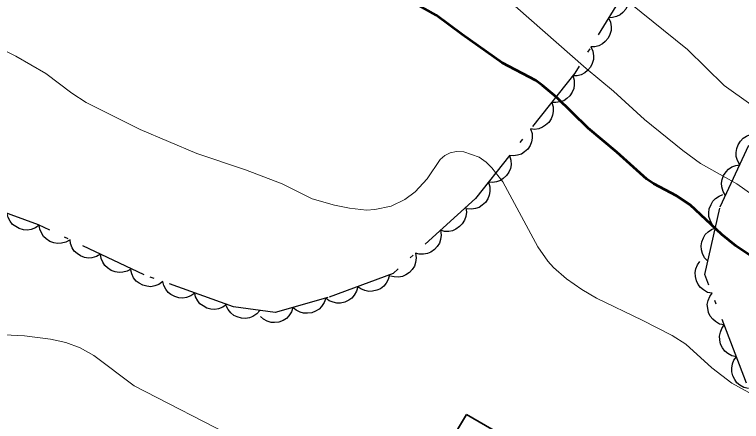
# Model space of a CAD drawing. Extents: x 356765 to 358572, y 5103174 to 5104650.
# Drawn here: x 357745.32 to 357777.43, y 5103497.3 to 5103515.26 of the extents above; entities that cross this region are included whole.
import ezdxf

# ---------------------------------------------------------------- set-up
doc = ezdxf.new("R2010")
doc.units = 0
doc.header["$LTSCALE"] = 0.6
doc.linetypes.add('DOT_DASHED', pattern=[7.7, 5, -1.2, 0.3, -1.2])
for name, color, linetype, lineweight in [('1', 7, 'Continuous', 53), ('2', 7, 'Continuous', 13), ('31', 7, 'Continuous', 70), ('44', 7, 'Continuous', 25)]:
    doc.layers.add(name, color=color, linetype=linetype, lineweight=lineweight)

msp = doc.modelspace()

# ---------------------------------------------------------------- linework, layer by layer
at = {"layer": '1'}
msp.add_lwpolyline([(357777.81, 5103504.62), (357777.18, 5103505.05), (357776.57, 5103505.55), (357775.17, 5103506.86), (357774.56, 5103507.26), (357773.56, 5103507.79), (357773.25, 5103508), (357771.92, 5103509.19), (357770.66, 5103510.24), (357769.26, 5103511.61), (357768.64, 5103512.13), (357768.34, 5103512.34), (357766.86, 5103513.13), (357765.09, 5103514.37), (357763.95, 5103515.23), (357762.94, 5103515.78)], dxfattribs=at)
at = {"layer": '2'}
for points in [[(357777.84, 5103511.29), (357776.67, 5103512.13), (357775.04, 5103513.71), (357772.47, 5103515.78), (357771.32, 5103516.58), (357769.71, 5103517.59), (357768.61, 5103518.48), (357767.03, 5103519.61), (357765.87, 5103520.53), (357765.2, 5103520.97), (357763.95, 5103521.62), (357761.32, 5103522.88), (357758.29, 5103524.12), (357756.2, 5103524.78), (357751.96, 5103526.3), (357750.56, 5103526.58), (357749.87, 5103526.67), (357749.18, 5103526.69), (357747.58, 5103526.48), (357746.83, 5103526.49), (357746.11, 5103526.61), (357745.14, 5103526.92)], [(357779.85, 5103505.94), (357777.23, 5103507.79), (357775.62, 5103508.69), (357774.84, 5103509.26), (357773.14, 5103510.63), (357771.78, 5103511.88), (357770.57, 5103512.88), (357766.23, 5103516.7), (357764.79, 5103517.8), (357762.08, 5103519.63), (357760.44, 5103520.51), (357757.66, 5103521.55), (357755.21, 5103522.61), (357753.76, 5103523.12), (357753.08, 5103523.47), (357751.77, 5103524.36), (357751.13, 5103524.62), (357750.1, 5103524.68), (357748.13, 5103524.34), (357746.71, 5103524.3), (357745.95, 5103524.37), (357741.61, 5103524.99)], [(357779.55, 5103497.59), (357777, 5103499), (357776.12, 5103499.67), (357774.97, 5103500.72), (357774.37, 5103501.09), (357773.05, 5103501.78), (357771.02, 5103502.75), (357770.38, 5103503.12), (357769.7, 5103503.59), (357769.12, 5103504.09), (357768.87, 5103504.38), (357768.44, 5103505.01), (357766.89, 5103507.87), (357766.41, 5103508.49), (357766.15, 5103508.75), (357765.85, 5103508.96), (357765.16, 5103509.2), (357764.84, 5103509.21), (357764.56, 5103509.15), (357764.32, 5103509.03), (357764.12, 5103508.86), (357763.54, 5103508.01), (357763.02, 5103507.43), (357762.56, 5103507.09), (357761.95, 5103506.8), (357761.24, 5103506.65), (357760.87, 5103506.63), (357760.12, 5103506.71), (357759.45, 5103506.84), (357758.47, 5103507.13), (357757.14, 5103507.78), (357755.52, 5103508.4), (357753.37, 5103509.13), (357750.87, 5103510.18), (357748.48, 5103511.38), (357747.85, 5103511.79), (357746.7, 5103512.65), (357745.38, 5103513.42), (357743.8, 5103514.18)], [(357755.18, 5103496.53), (357750.6, 5103498.88), (357748.82, 5103500.22), (357748.22, 5103500.55), (357747.58, 5103500.79), (357746.91, 5103500.94), (357745.76, 5103501.08), (357743.97, 5103501.17)]]:
    msp.add_lwpolyline(points, dxfattribs=at)
at = {"layer": '31', "lineweight": 35}
msp.add_lwpolyline([(357765.29, 5103497.61), (357769.2, 5103495.34), (357765.93, 5103489.55), (357761.82, 5103491.86), (357765.29, 5103497.61)], close=True, dxfattribs=at)
at = {"layer": '44', "linetype": 'DOT_DASHED'}
for points in [[(357775.07, 5103520.87), (357770.07, 5103512.67), (357765.68, 5103507.14), (357762.04, 5103503.83), (357759.16, 5103502.77), (357756.83, 5103502.11), (357754.99, 5103502.36), (357751.05, 5103503.77), (357746.38, 5103505.98), (357742.45, 5103507.39)], [(357777.65, 5103499), (357775.81, 5103503.79), (357776.49, 5103506.77), (357778.92, 5103511.96)]]:
    msp.add_lwpolyline(points, dxfattribs=at)
at = {"layer": '44'}
for points in [[(357772.34, 5103516.39), (357772.42, 5103516.2), (357772.45, 5103516), (357772.45, 5103515.83), (357772.4, 5103515.66), (357772.32, 5103515.5), (357772.19, 5103515.35), (357772.07, 5103515.24), (357771.91, 5103515.17), (357771.74, 5103515.12), (357771.56, 5103515.11)], [(357771.56, 5103515.11), (357771.64, 5103514.92), (357771.67, 5103514.71), (357771.67, 5103514.55), (357771.62, 5103514.38), (357771.54, 5103514.22), (357771.41, 5103514.07), (357771.29, 5103513.96), (357771.13, 5103513.88), (357770.95, 5103513.83), (357770.77, 5103513.83)], [(357770.77, 5103513.83), (357770.86, 5103513.64), (357770.89, 5103513.43), (357770.89, 5103513.27), (357770.84, 5103513.1), (357770.76, 5103512.94), (357770.63, 5103512.79), (357770.51, 5103512.68), (357770.35, 5103512.6), (357770.17, 5103512.55), (357769.99, 5103512.55)], [(357769.98, 5103512.56), (357770.04, 5103512.36), (357770.04, 5103512.15), (357770.02, 5103511.99), (357769.95, 5103511.83), (357769.85, 5103511.67), (357769.71, 5103511.55), (357769.58, 5103511.45), (357769.41, 5103511.4), (357769.23, 5103511.37), (357769.05, 5103511.38)], [(357769.05, 5103511.38), (357769.11, 5103511.18), (357769.11, 5103510.98), (357769.09, 5103510.81), (357769.02, 5103510.65), (357768.92, 5103510.5), (357768.78, 5103510.37), (357768.64, 5103510.28), (357768.48, 5103510.22), (357768.29, 5103510.19), (357768.11, 5103510.21)], [(357768.11, 5103510.21), (357768.18, 5103510.01), (357768.18, 5103509.8), (357768.16, 5103509.64), (357768.09, 5103509.48), (357767.99, 5103509.32), (357767.84, 5103509.2), (357767.71, 5103509.1), (357767.54, 5103509.05), (357767.36, 5103509.02), (357767.18, 5103509.03)], [(357777.36, 5103508.63), (357777.25, 5103508.81), (357777.2, 5103509), (357777.19, 5103509.17), (357777.22, 5103509.34), (357777.28, 5103509.51), (357777.39, 5103509.67), (357777.5, 5103509.8), (357777.65, 5103509.89), (357777.82, 5103509.96), (357778, 5103509.99)], [(357767.18, 5103509.03), (357767.24, 5103508.83), (357767.25, 5103508.63), (357767.23, 5103508.46), (357767.16, 5103508.3), (357767.05, 5103508.15), (357766.91, 5103508.02), (357766.78, 5103507.93), (357766.61, 5103507.87), (357766.43, 5103507.84), (357766.25, 5103507.86)], [(357776.72, 5103507.27), (357776.62, 5103507.45), (357776.57, 5103507.65), (357776.55, 5103507.81), (357776.58, 5103507.98), (357776.64, 5103508.16), (357776.75, 5103508.31), (357776.86, 5103508.44), (357777.01, 5103508.53), (357777.18, 5103508.6), (357777.36, 5103508.63)], [(357766.25, 5103507.86), (357766.31, 5103507.66), (357766.31, 5103507.45), (357766.29, 5103507.29), (357766.22, 5103507.13), (357766.12, 5103506.97), (357765.98, 5103506.85), (357765.85, 5103506.75), (357765.68, 5103506.7), (357765.5, 5103506.67), (357765.32, 5103506.68)], [(357776.28, 5103505.84), (357776.14, 5103506), (357776.05, 5103506.18), (357775.99, 5103506.34), (357775.99, 5103506.51), (357776.01, 5103506.69), (357776.09, 5103506.87), (357776.16, 5103507.02), (357776.29, 5103507.14), (357776.44, 5103507.24), (357776.61, 5103507.31)], [(357765.25, 5103506.75), (357765.28, 5103506.54), (357765.25, 5103506.34), (357765.2, 5103506.18), (357765.1, 5103506.03), (357764.98, 5103505.9), (357764.82, 5103505.79), (357764.67, 5103505.72), (357764.5, 5103505.69), (357764.31, 5103505.69), (357764.14, 5103505.74)], [(357746.41, 5103505.97), (357746.24, 5103505.85), (357746.05, 5103505.78), (357745.89, 5103505.75), (357745.71, 5103505.76), (357745.53, 5103505.81), (357745.37, 5103505.9), (357745.23, 5103506), (357745.13, 5103506.14), (357745.04, 5103506.3), (357745, 5103506.48)], [(357747.77, 5103505.32), (357747.59, 5103505.22), (357747.39, 5103505.17), (357747.22, 5103505.15), (357747.05, 5103505.18), (357746.88, 5103505.25), (357746.72, 5103505.36), (357746.6, 5103505.47), (357746.51, 5103505.62), (357746.44, 5103505.79), (357746.41, 5103505.97)], [(357764.14, 5103505.74), (357764.17, 5103505.53), (357764.14, 5103505.33), (357764.09, 5103505.17), (357763.99, 5103505.02), (357763.87, 5103504.89), (357763.71, 5103504.78), (357763.56, 5103504.71), (357763.39, 5103504.68), (357763.2, 5103504.69), (357763.03, 5103504.73)], [(357775.95, 5103504.38), (357775.8, 5103504.53), (357775.71, 5103504.72), (357775.66, 5103504.87), (357775.65, 5103505.05), (357775.68, 5103505.23), (357775.75, 5103505.41), (357775.83, 5103505.55), (357775.96, 5103505.67), (357776.11, 5103505.78), (357776.28, 5103505.84)], [(357749.12, 5103504.68), (357748.94, 5103504.58), (357748.74, 5103504.53), (357748.58, 5103504.51), (357748.41, 5103504.54), (357748.23, 5103504.61), (357748.08, 5103504.72), (357747.95, 5103504.82), (357747.86, 5103504.97), (357747.79, 5103505.15), (357747.77, 5103505.32)], [(357750.48, 5103504.04), (357750.3, 5103503.93), (357750.1, 5103503.89), (357749.94, 5103503.87), (357749.76, 5103503.9), (357749.59, 5103503.97), (357749.43, 5103504.08), (357749.31, 5103504.18), (357749.22, 5103504.33), (357749.15, 5103504.5), (357749.12, 5103504.68)], [(357763.03, 5103504.73), (357763.06, 5103504.52), (357763.03, 5103504.32), (357762.98, 5103504.16), (357762.88, 5103504.01), (357762.76, 5103503.88), (357762.6, 5103503.77), (357762.45, 5103503.7), (357762.28, 5103503.67), (357762.09, 5103503.68), (357761.92, 5103503.72)], [(357776.13, 5103502.96), (357775.93, 5103503), (357775.75, 5103503.11), (357775.62, 5103503.21), (357775.52, 5103503.35), (357775.44, 5103503.51), (357775.4, 5103503.7), (357775.38, 5103503.87), (357775.42, 5103504.04), (357775.49, 5103504.21), (357775.59, 5103504.36)], [(357751.87, 5103503.48), (357751.7, 5103503.35), (357751.51, 5103503.29), (357751.34, 5103503.25), (357751.17, 5103503.27), (357750.99, 5103503.32), (357750.82, 5103503.41), (357750.69, 5103503.5), (357750.58, 5103503.64), (357750.5, 5103503.81), (357750.45, 5103503.98)], [(357761.88, 5103503.77), (357761.83, 5103503.57), (357761.73, 5103503.4), (357761.63, 5103503.27), (357761.48, 5103503.16), (357761.32, 5103503.09), (357761.13, 5103503.05), (357760.97, 5103503.04), (357760.79, 5103503.08), (357760.62, 5103503.15), (357760.48, 5103503.25)], [(357753.28, 5103502.97), (357753.11, 5103502.85), (357752.92, 5103502.78), (357752.76, 5103502.75), (357752.58, 5103502.76), (357752.4, 5103502.81), (357752.23, 5103502.9), (357752.1, 5103503), (357752, 5103503.14), (357751.91, 5103503.3), (357751.87, 5103503.48)], [(357760.48, 5103503.25), (357760.43, 5103503.05), (357760.32, 5103502.88), (357760.22, 5103502.75), (357760.08, 5103502.65), (357759.91, 5103502.57), (357759.72, 5103502.53), (357759.56, 5103502.52), (357759.39, 5103502.56), (357759.22, 5103502.63), (357759.07, 5103502.74)], [(357754.69, 5103502.47), (357754.52, 5103502.34), (357754.33, 5103502.28), (357754.17, 5103502.24), (357753.99, 5103502.26), (357753.81, 5103502.3), (357753.65, 5103502.4), (357753.51, 5103502.49), (357753.41, 5103502.63), (357753.32, 5103502.8), (357753.28, 5103502.97)], [(357759.07, 5103502.74), (357759, 5103502.55), (357758.88, 5103502.38), (357758.77, 5103502.26), (357758.62, 5103502.17), (357758.45, 5103502.1), (357758.26, 5103502.08), (357758.09, 5103502.08), (357757.93, 5103502.13), (357757.76, 5103502.22), (357757.62, 5103502.33)], [(357776.67, 5103501.56), (357776.46, 5103501.6), (357776.29, 5103501.71), (357776.16, 5103501.81), (357776.05, 5103501.95), (357775.97, 5103502.11), (357775.94, 5103502.3), (357775.92, 5103502.46), (357775.96, 5103502.64), (357776.03, 5103502.81), (357776.13, 5103502.96)], [(357756.16, 5103502.2), (357756.02, 5103502.05), (357755.85, 5103501.94), (357755.7, 5103501.87), (357755.52, 5103501.85), (357755.34, 5103501.86), (357755.15, 5103501.92), (357755, 5103501.98), (357754.87, 5103502.1), (357754.75, 5103502.24), (357754.67, 5103502.4)], [(357757.62, 5103502.33), (357757.56, 5103502.14), (357757.44, 5103501.97), (357757.33, 5103501.85), (357757.18, 5103501.76), (357757, 5103501.69), (357756.81, 5103501.67), (357756.65, 5103501.67), (357756.48, 5103501.73), (357756.32, 5103501.81), (357756.18, 5103501.93)], [(357777.21, 5103500.16), (357777, 5103500.2), (357776.83, 5103500.3), (357776.7, 5103500.41), (357776.59, 5103500.55), (357776.51, 5103500.71), (357776.47, 5103500.9), (357776.46, 5103501.06), (357776.5, 5103501.24), (357776.57, 5103501.41), (357776.67, 5103501.56)], [(357777.74, 5103498.76), (357777.54, 5103498.8), (357777.36, 5103498.9), (357777.23, 5103499.01), (357777.13, 5103499.15), (357777.05, 5103499.31), (357777.01, 5103499.5), (357777, 5103499.66), (357777.03, 5103499.84), (357777.1, 5103500.01), (357777.21, 5103500.16)]]:
    msp.add_lwpolyline(points, dxfattribs=at)

doc.saveas('drawing.dxf')
